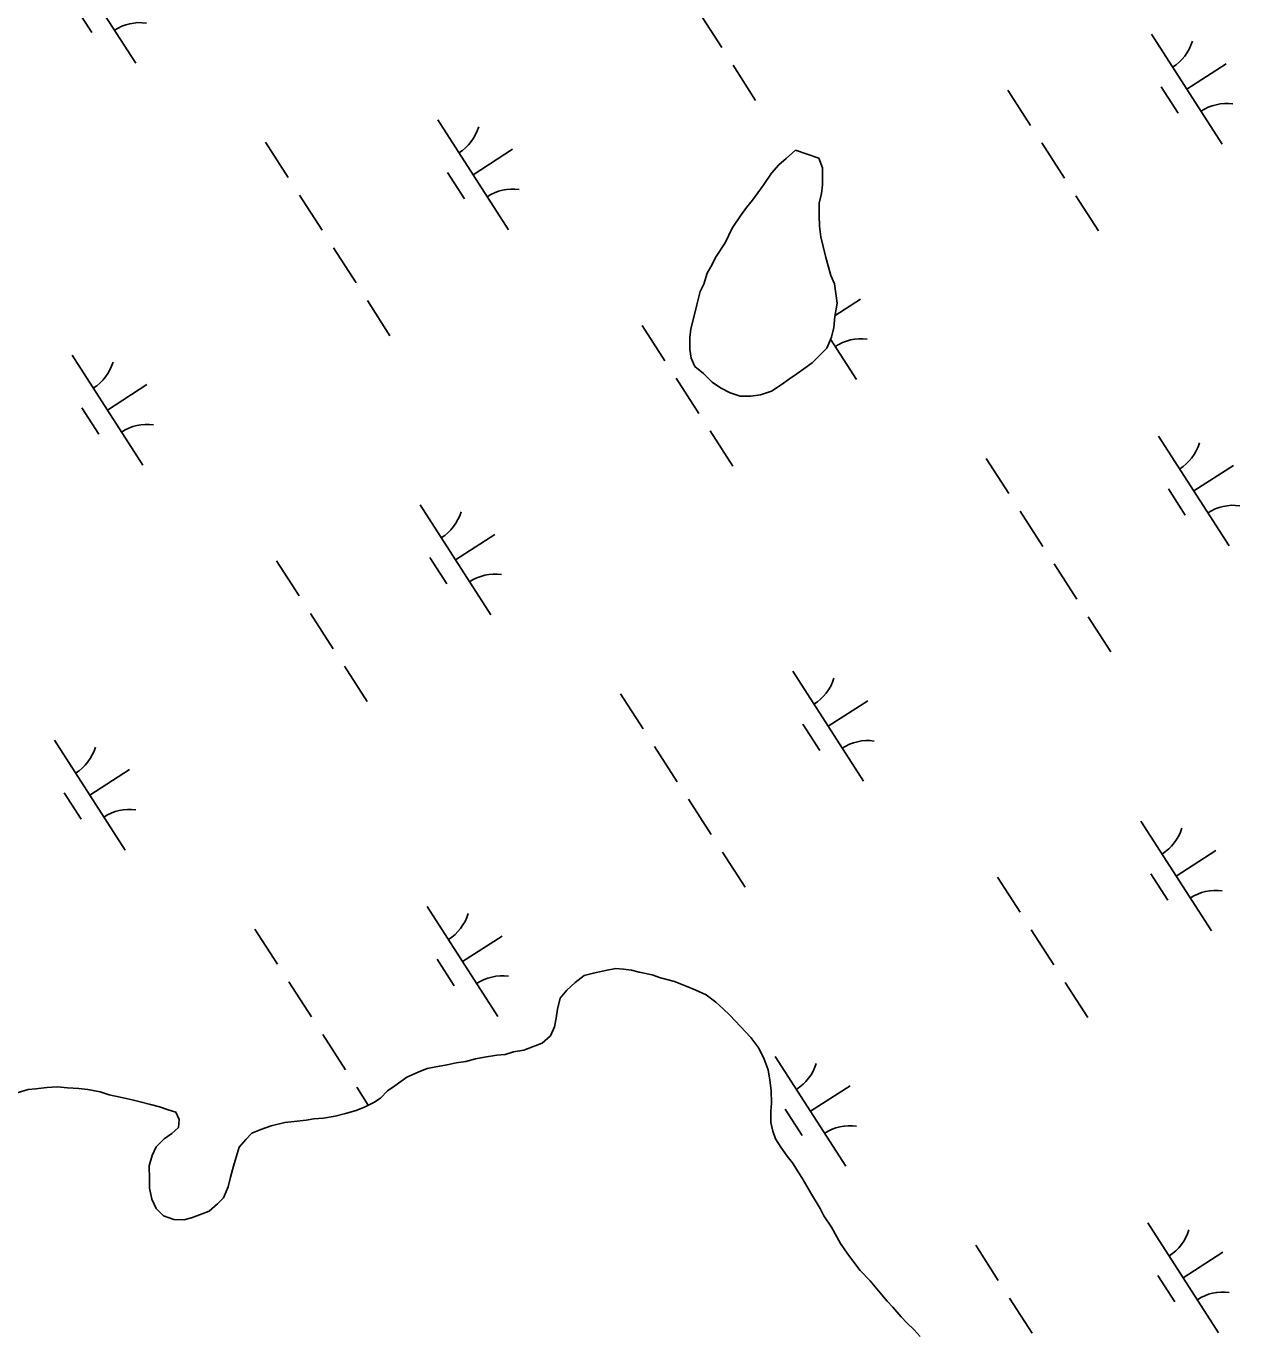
# Model space of a CAD drawing. Extents: x 3937982 to 3958556, y 219448 to 241894.
# Drawn here: x 3946686 to 3947151, y 229559 to 230060 of the extents above; entities that cross this region are included whole.
import ezdxf

# ---------------------------------------------------------------- set-up
doc = ezdxf.new("R2010")
doc.units = 0
doc.layers.add('V-TOPO-SHOR', color=7, linetype='Continuous')
doc.layers.add('V-WETL-SWMP', color=7, linetype='Continuous')

msp = doc.modelspace()

# ---------------------------------------------------------------- linework, layer by layer
at = {"layer": 'V-TOPO-SHOR'}
for points in [[(3946980.638, 230012.546), (3946976.968, 230009.267), (3946974.214, 230006.924), (3946971.469, 230003.653), (3946968.275, 229998.992), (3946964.164, 229993.395), (3946961.879, 229990.591), (3946959.595, 229987.329), (3946956.4, 229982.665), (3946953.681, 229977.083), (3946950.031, 229971.487), (3946948.671, 229968.696), (3946946.852, 229965.438), (3946945.505, 229961.256), (3946944.145, 229958.464), (3946942.808, 229953.356), (3946941.919, 229949.643), (3946940.586, 229944.075), (3946940.156, 229940.829), (3946940.203, 229936.198), (3946940.698, 229932.963), (3946942.12, 229929.737), (3946945.388, 229926.991), (3946948.663, 229923.783), (3946951.927, 229921.502), (3946955.651, 229919.685), (3946959.368, 229918.336), (3946963.536, 229918.377), (3946967.234, 229918.876), (3946971.388, 229920.308), (3946975.068, 229922.661), (3946978.283, 229925.008), (3946981.044, 229926.888), (3946983.803, 229928.768), (3946987.02, 229931.115), (3946989.312, 229933.454), (3946992.521, 229936.729), (3946994.329, 229940.915), (3946995.218, 229944.628), (3946995.64, 229948.8), (3946996.512, 229953.901), (3946996.013, 229957.6), (3946995.513, 229961.299), (3946994.09, 229964.526), (3946993.127, 229968.221), (3946992.169, 229971.453), (3946991.2, 229975.608), (3946990.237, 229979.305), (3946989.731, 229983.466), (3946989.688, 229987.634), (3946989.641, 229992.262), (3946990.53, 229995.975), (3946990.96, 229999.221), (3946990.928, 230002.461), (3946990.895, 230005.703), (3946989.469, 230009.394), (3946980.638, 230012.546)], [(3946687.021, 229653.066), (3946690.027, 229653.329), (3946694.189, 229653.834), (3946698.354, 229654.107), (3946702.061, 229653.683), (3946706.462, 229653.494), (3946709.94, 229653.066), (3946714.579, 229652.188), (3946718.062, 229651.066), (3946722.238, 229650.183), (3946726.881, 229649.073), (3946729.898, 229648.407), (3946733.844, 229647.289), (3946737.326, 229646.398), (3946740.578, 229645.274), (3946743.597, 229644.379), (3946744.782, 229641.612), (3946744.582, 229638.601), (3946742.059, 229636.261), (3946739.071, 229634.147), (3946736.091, 229631.108), (3946734.504, 229627.849), (3946733.385, 229623.903), (3946733.439, 229618.81), (3946733.473, 229615.338), (3946734.44, 229611.181), (3946736.099, 229607.492), (3946738.905, 229604.744), (3946742.853, 229603.394), (3946746.56, 229603.2), (3946749.563, 229603.925), (3946752.561, 229605.113), (3946756.249, 229606.54), (3946759.463, 229609.35), (3946761.754, 229611.689), (3946763.565, 229615.875), (3946764.451, 229619.588), (3946765.568, 229623.766), (3946766.69, 229627.249), (3946767.81, 229630.964), (3946770.325, 229634), (3946772.617, 229636.338), (3946776.076, 229637.762), (3946779.996, 229639.191), (3946785.308, 229640.404), (3946789.935, 229640.912), (3946793.402, 229641.409), (3946796.406, 229641.905), (3946800.107, 229642.173), (3946804.498, 229642.912), (3946808.424, 229643.877), (3946812.579, 229645.077), (3946816.039, 229646.501), (3946819.262, 229648.155), (3946821.793, 229649.802), (3946824.542, 229652.608), (3946827.3, 229654.488), (3946831.898, 229657.775), (3946836.279, 229659.671), (3946839.736, 229661.095), (3946844.356, 229662.067), (3946847.361, 229662.561), (3946850.826, 229663.29), (3946854.525, 229663.792), (3946858.219, 229664.754), (3946861.684, 229665.483), (3946866.309, 229666.227), (3946869.547, 229666.489), (3946872.778, 229667.45), (3946876.706, 229668.183), (3946879.934, 229669.373), (3946883.625, 229670.8), (3946886.838, 229673.61), (3946888.423, 229677.1), (3946889.085, 229680.348), (3946889.513, 229683.823), (3946890.629, 229688.001), (3946893.144, 229691.036), (3946896.355, 229694.08), (3946899.8, 229696.66), (3946903.263, 229697.623), (3946907.883, 229698.596), (3946911.811, 229699.329), (3946914.824, 229699.128), (3946917.838, 229698.696), (3946920.853, 229698.032), (3946925.727, 229696.922), (3946928.98, 229695.8), (3946934.319, 229694.465), (3946938.734, 229692.656), (3946942.455, 229691.073), (3946946.408, 229689.261), (3946950.142, 229686.521), (3946952.943, 229684.004), (3946955.518, 229681.482), (3946959.497, 229677.124), (3946963.474, 229672.998), (3946966.526, 229668.861), (3946968.651, 229664.715), (3946970.083, 229660.562), (3946970.816, 229656.634)], [(3946682.865, 229651.866), (3946687.021, 229653.066)], [(3946970.816, 229656.634), (3946971.32, 229652.704), (3946971.367, 229647.842), (3946971.166, 229644.831), (3946971.211, 229640.432), (3946971.938, 229637.199), (3946972.895, 229634.198), (3946975.012, 229630.979), (3946977.362, 229627.53), (3946979.471, 229625.005), (3946981.589, 229621.554), (3946983.473, 229618.564), (3946986.299, 229613.731), (3946990.065, 229607.517), (3946991.483, 229604.752), (3946994.305, 229600.384), (3946997.842, 229594.168), (3947000.662, 229590.029), (3947002.538, 229587.502), (3947005.354, 229583.826), (3947009.097, 229579.928), (3947012.378, 229576.027), (3947015.659, 229572.123), (3947017.767, 229569.83), (3947021.043, 229566.16), (3947023.151, 229563.866), (3947025.956, 229561.115), (3947028.297, 229558.592)]]:
    msp.add_lwpolyline(points, dxfattribs=at)
at = {"layer": 'V-WETL-SWMP'}
for p, q in [((3946701.151, 230087.791), (3946728.213, 230045.748)), ((3946704.947, 230067.639), (3946711.442, 230057.548)), ((3946943.699, 230065.174), (3946952.359, 230051.72)), ((3947116.713, 230056.832), (3947143.775, 230014.789)), ((3946956.689, 230044.993), (3946965.348, 230031.539)), ((3947130.244, 230035.81), (3947145.38, 230045.553)), ((3947061.847, 230035.435), (3947070.507, 230021.981)), ((3947120.509, 230036.679), (3947127.004, 230026.589)), ((3946843.717, 230024.101), (3946870.779, 229982.058)), ((3946777.852, 230015.506), (3946786.512, 230002.052)), ((3946857.248, 230003.079), (3946872.383, 230012.822)), ((3947074.837, 230015.254), (3947083.497, 230001.8)), ((3946976.968, 230009.266), (3946974.214, 230006.923)), ((3946980.639, 230012.545), (3946976.968, 230009.266)), ((3946989.469, 230009.393), (3946980.639, 230012.545)), ((3946990.895, 230005.703), (3946989.469, 230009.393)), ((3946847.513, 230003.949), (3946854.008, 229993.858)), ((3946971.469, 230003.654), (3946968.275, 229998.992)), ((3946974.214, 230006.923), (3946971.469, 230003.654)), ((3946990.961, 229999.221), (3946990.895, 230005.703)), ((3946968.275, 229998.992), (3946964.164, 229993.394)), ((3946990.531, 229995.976), (3946990.961, 229999.221)), ((3946790.841, 229995.325), (3946799.501, 229981.871)), ((3946964.164, 229993.394), (3946961.878, 229990.592)), ((3946989.642, 229992.263), (3946990.531, 229995.976)), ((3947087.827, 229995.073), (3947096.487, 229981.619)), ((3946961.878, 229990.592), (3946959.595, 229987.328)), ((3946989.689, 229987.633), (3946989.642, 229992.263)), ((3946989.731, 229983.466), (3946989.689, 229987.633)), ((3946956.401, 229982.666), (3946953.68, 229977.082)), ((3946959.595, 229987.328), (3946956.401, 229982.666)), ((3946990.237, 229979.304), (3946989.731, 229983.466)), ((3946991.2, 229975.609), (3946990.237, 229979.304)), ((3946803.831, 229975.145), (3946812.491, 229961.691)), ((3946953.68, 229977.082), (3946950.032, 229971.488)), ((3946992.168, 229971.452), (3946991.2, 229975.609)), ((3946948.671, 229968.696), (3946946.852, 229965.437)), ((3946950.032, 229971.488), (3946948.671, 229968.696)), ((3946993.127, 229968.22), (3946992.168, 229971.452)), ((3946994.09, 229964.526), (3946993.127, 229968.22)), ((3946946.852, 229965.437), (3946945.505, 229961.256)), ((3946995.512, 229961.299), (3946994.09, 229964.526)), ((3946944.145, 229958.464), (3946942.807, 229953.357)), ((3946945.505, 229961.256), (3946944.145, 229958.464)), ((3946996.013, 229957.6), (3946995.512, 229961.299)), ((3946996.513, 229953.901), (3946996.013, 229957.6)), ((3946816.821, 229954.964), (3946825.481, 229941.51)), ((3946942.807, 229953.357), (3946941.919, 229949.644)), ((3946995.639, 229948.799), (3946996.513, 229953.901)), ((3946995.71, 229949.214), (3947005.513, 229955.523)), ((3946941.919, 229949.644), (3946940.586, 229944.074)), ((3946995.218, 229944.627), (3946995.639, 229948.799)), ((3946921.98, 229945.405), (3946930.64, 229931.951)), ((3946940.586, 229944.074), (3946940.156, 229940.829)), ((3946994.329, 229940.914), (3946995.218, 229944.627)), ((3946940.156, 229940.829), (3946940.203, 229936.199)), ((3946992.52, 229936.728), (3946994.329, 229940.914)), ((3946994, 229940.152), (3947003.908, 229924.759)), ((3946703.849, 229934.071), (3946730.912, 229892.028)), ((3946940.203, 229936.199), (3946940.699, 229932.963)), ((3946940.699, 229932.963), (3946942.12, 229929.736)), ((3946987.02, 229931.116), (3946989.312, 229933.455)), ((3946989.312, 229933.455), (3946992.52, 229936.728)), ((3946942.12, 229929.736), (3946945.389, 229926.991)), ((3946981.044, 229926.889), (3946983.803, 229928.769)), ((3946983.803, 229928.769), (3946987.02, 229931.116)), ((3946717.38, 229913.05), (3946732.516, 229922.792)), ((3946934.97, 229925.225), (3946943.63, 229911.771)), ((3946945.389, 229926.991), (3946948.663, 229923.783)), ((3946948.663, 229923.783), (3946951.927, 229921.501)), ((3946971.387, 229920.308), (3946975.067, 229922.661)), ((3946975.067, 229922.661), (3946978.284, 229925.009)), ((3946978.284, 229925.009), (3946981.044, 229926.889)), ((3946951.927, 229921.501), (3946955.65, 229919.686)), ((3946955.65, 229919.686), (3946959.368, 229918.335)), ((3946959.368, 229918.335), (3946963.535, 229918.377)), ((3946963.535, 229918.377), (3946967.234, 229918.877)), ((3946967.234, 229918.877), (3946971.387, 229920.308)), ((3946707.645, 229913.919), (3946714.14, 229903.829)), ((3946947.96, 229905.044), (3946956.619, 229891.59)), ((3947119.412, 229903.112), (3947146.474, 229861.069)), ((3947053.547, 229894.517), (3947062.207, 229881.063)), ((3947132.943, 229882.091), (3947148.078, 229891.833)), ((3947123.208, 229882.96), (3947129.703, 229872.869)), ((3946836.979, 229876.773), (3946864.041, 229834.73)), ((3947066.537, 229874.337), (3947075.197, 229860.883)), ((3946850.51, 229855.751), (3946865.645, 229865.494)), ((3946782.112, 229855.376), (3946790.772, 229841.922)), ((3946840.775, 229856.62), (3946847.269, 229846.53)), ((3947079.526, 229854.156), (3947088.186, 229840.702)), ((3946795.102, 229835.195), (3946803.762, 229821.741)), ((3947092.516, 229833.975), (3947101.176, 229820.521)), ((3946808.092, 229815.014), (3946816.752, 229801.56)), ((3946979.544, 229813.083), (3947006.607, 229771.039)), ((3946913.679, 229804.488), (3946922.339, 229791.034)), ((3946993.076, 229792.061), (3947008.211, 229801.804)), ((3946983.34, 229792.93), (3946989.835, 229782.84)), ((3946697.111, 229786.743), (3946724.174, 229744.7)), ((3946926.669, 229784.307), (3946935.329, 229770.853)), ((3946710.642, 229765.722), (3946725.778, 229775.464)), ((3946700.907, 229766.591), (3946707.402, 229756.501)), ((3946939.659, 229764.126), (3946948.319, 229750.672)), ((3947112.674, 229755.784), (3947139.736, 229713.741)), ((3946952.649, 229743.946), (3946961.309, 229730.492)), ((3947126.205, 229734.763), (3947141.34, 229744.505)), ((3947057.808, 229734.387), (3947066.468, 229720.933)), ((3947116.47, 229735.632), (3947122.965, 229725.541)), ((3946839.677, 229723.053), (3946866.739, 229681.01)), ((3946773.812, 229714.458), (3946782.472, 229701.004)), ((3947070.797, 229714.206), (3947079.457, 229700.752)), ((3946853.208, 229702.032), (3946868.344, 229711.774)), ((3946843.473, 229702.901), (3946849.968, 229692.81)), ((3946903.263, 229697.622), (3946899.8, 229696.661)), ((3946907.884, 229698.595), (3946903.263, 229697.622)), ((3946911.812, 229699.329), (3946907.884, 229698.595)), ((3946914.824, 229699.128), (3946911.812, 229699.329)), ((3946917.838, 229698.696), (3946914.824, 229699.128)), ((3946920.854, 229698.032), (3946917.838, 229698.696)), ((3946925.727, 229696.923), (3946920.854, 229698.032)), ((3946786.802, 229694.278), (3946795.462, 229680.824)), ((3946896.354, 229694.08), (3946893.143, 229691.037)), ((3946899.8, 229696.661), (3946896.354, 229694.08)), ((3946928.979, 229695.799), (3946925.727, 229696.923)), ((3946934.318, 229694.464), (3946928.979, 229695.799)), ((3946938.735, 229692.656), (3946934.318, 229694.464)), ((3946942.455, 229691.074), (3946938.735, 229692.656)), ((3947083.787, 229694.026), (3947092.447, 229680.572)), ((3946890.628, 229688.002), (3946889.512, 229683.824)), ((3946893.143, 229691.037), (3946890.628, 229688.002)), ((3946946.409, 229689.261), (3946942.455, 229691.074)), ((3946950.141, 229686.521), (3946946.409, 229689.261)), ((3946889.512, 229683.824), (3946889.084, 229680.347)), ((3946952.944, 229684.003), (3946950.141, 229686.521)), ((3946955.517, 229681.482), (3946952.944, 229684.003)), ((3946889.084, 229680.347), (3946888.423, 229677.099)), ((3946959.496, 229677.124), (3946955.517, 229681.482)), ((3946963.474, 229672.997), (3946959.496, 229677.124)), ((3946799.792, 229674.097), (3946808.452, 229660.643)), ((3946886.838, 229673.61), (3946883.625, 229670.8)), ((3946888.423, 229677.099), (3946886.838, 229673.61)), ((3946966.525, 229668.861), (3946963.474, 229672.997)), ((3946872.778, 229667.449), (3946869.546, 229666.49)), ((3946876.706, 229668.183), (3946872.778, 229667.449)), ((3946879.935, 229669.373), (3946876.706, 229668.183)), ((3946883.625, 229670.8), (3946879.935, 229669.373)), ((3946968.651, 229664.715), (3946966.525, 229668.861)), ((3946847.361, 229662.561), (3946844.356, 229662.068)), ((3946850.826, 229663.291), (3946847.361, 229662.561)), ((3946854.525, 229663.791), (3946850.826, 229663.291)), ((3946858.22, 229664.755), (3946854.525, 229663.791)), ((3946861.685, 229665.484), (3946858.22, 229664.755)), ((3946866.308, 229666.226), (3946861.685, 229665.484)), ((3946869.546, 229666.49), (3946866.308, 229666.226)), ((3946970.082, 229660.562), (3946968.651, 229664.715)), ((3946972.806, 229665.755), (3946999.869, 229623.711)), ((3946831.898, 229657.774), (3946827.301, 229654.487)), ((3946836.278, 229659.671), (3946831.898, 229657.774)), ((3946839.736, 229661.095), (3946836.278, 229659.671)), ((3946844.356, 229662.068), (3946839.736, 229661.095)), ((3946970.816, 229656.634), (3946970.082, 229660.562)), ((3946687.02, 229653.067), (3946682.865, 229651.867)), ((3946690.027, 229653.329), (3946687.02, 229653.067)), ((3946694.189, 229653.834), (3946690.027, 229653.329)), ((3946698.354, 229654.107), (3946694.189, 229653.834)), ((3946702.062, 229653.682), (3946698.354, 229654.107)), ((3946706.463, 229653.495), (3946702.062, 229653.682)), ((3946709.94, 229653.067), (3946706.463, 229653.495)), ((3946714.579, 229652.188), (3946709.94, 229653.067)), ((3946718.063, 229651.066), (3946714.579, 229652.188)), ((3946812.782, 229653.916), (3946817.178, 229647.086)), ((3946824.542, 229652.607), (3946821.793, 229649.801)), ((3946827.301, 229654.487), (3946824.542, 229652.607)), ((3946971.319, 229652.703), (3946970.816, 229656.634)), ((3946971.368, 229647.842), (3946971.319, 229652.703)), ((3946986.338, 229644.733), (3947001.473, 229654.475)), ((3946722.239, 229650.182), (3946718.063, 229651.066)), ((3946726.881, 229649.072), (3946722.239, 229650.182)), ((3946729.897, 229648.408), (3946726.881, 229649.072)), ((3946733.844, 229647.29), (3946729.897, 229648.408)), ((3946737.326, 229646.399), (3946733.844, 229647.29)), ((3946819.263, 229648.155), (3946816.038, 229646.501)), ((3946821.793, 229649.801), (3946819.263, 229648.155)), ((3946971.167, 229644.831), (3946971.368, 229647.842)), ((3946740.578, 229645.274), (3946737.326, 229646.399)), ((3946743.597, 229644.379), (3946740.578, 229645.274)), ((3946744.782, 229641.613), (3946743.597, 229644.379)), ((3946800.108, 229642.173), (3946796.406, 229641.904)), ((3946804.499, 229642.912), (3946800.108, 229642.173)), ((3946808.425, 229643.878), (3946804.499, 229642.912)), ((3946812.58, 229645.077), (3946808.425, 229643.878)), ((3946816.038, 229646.501), (3946812.58, 229645.077)), ((3946971.212, 229640.432), (3946971.167, 229644.831)), ((3946976.602, 229645.602), (3946983.097, 229635.512)), ((3946742.058, 229636.261), (3946744.581, 229638.601)), ((3946744.581, 229638.601), (3946744.782, 229641.613)), ((3946776.075, 229637.762), (3946772.617, 229636.338)), ((3946779.996, 229639.191), (3946776.075, 229637.762)), ((3946785.309, 229640.403), (3946779.996, 229639.191)), ((3946789.934, 229640.912), (3946785.309, 229640.403)), ((3946793.402, 229641.41), (3946789.934, 229640.912)), ((3946796.406, 229641.904), (3946793.402, 229641.41)), ((3946971.939, 229637.198), (3946971.212, 229640.432)), ((3946972.895, 229634.199), (3946971.939, 229637.198)), ((3946736.091, 229631.107), (3946739.07, 229634.147)), ((3946739.07, 229634.147), (3946742.058, 229636.261)), ((3946770.326, 229634), (3946767.81, 229630.965)), ((3946772.617, 229636.338), (3946770.326, 229634)), ((3946975.012, 229630.979), (3946972.895, 229634.199)), ((3946733.386, 229623.903), (3946734.504, 229627.85)), ((3946734.504, 229627.85), (3946736.091, 229631.107)), ((3946766.69, 229627.249), (3946765.567, 229623.765)), ((3946767.81, 229630.965), (3946766.69, 229627.249)), ((3946977.362, 229627.53), (3946975.012, 229630.979)), ((3946979.471, 229625.005), (3946977.362, 229627.53)), ((3946733.438, 229618.81), (3946733.386, 229623.903)), ((3946765.567, 229623.765), (3946764.452, 229619.587)), ((3946981.589, 229621.553), (3946979.471, 229625.005)), ((3946733.473, 229615.338), (3946733.438, 229618.81)), ((3946764.452, 229619.587), (3946763.564, 229615.874)), ((3946983.472, 229618.563), (3946981.589, 229621.553)), ((3946986.299, 229613.73), (3946983.472, 229618.563)), ((3946734.441, 229611.18), (3946733.473, 229615.338)), ((3946763.564, 229615.874), (3946761.754, 229611.688)), ((3946990.066, 229607.517), (3946986.299, 229613.73)), ((3946736.099, 229607.493), (3946734.441, 229611.18)), ((3946738.905, 229604.743), (3946736.099, 229607.493)), ((3946759.463, 229609.35), (3946756.25, 229606.539)), ((3946761.754, 229611.688), (3946759.463, 229609.35)), ((3946991.483, 229604.753), (3946990.066, 229607.517)), ((3946742.854, 229603.394), (3946738.905, 229604.743)), ((3946746.56, 229603.2), (3946742.854, 229603.394)), ((3946749.563, 229603.925), (3946746.56, 229603.2)), ((3946752.56, 229605.113), (3946749.563, 229603.925)), ((3946756.25, 229606.539), (3946752.56, 229605.113)), ((3946994.305, 229600.383), (3946991.483, 229604.753)), ((3947115.372, 229602.064), (3947142.435, 229560.021)), ((3946997.841, 229594.168), (3946994.305, 229600.383)), ((3947000.661, 229590.03), (3946997.841, 229594.168)), ((3947049.507, 229593.47), (3947058.167, 229580.016)), ((3947002.538, 229587.502), (3947000.661, 229590.03)), ((3947005.354, 229583.826), (3947002.538, 229587.502)), ((3947128.903, 229581.043), (3947144.039, 229590.785)), ((3947009.097, 229579.928), (3947005.354, 229583.826)), ((3947012.378, 229576.026), (3947009.097, 229579.928)), ((3947119.168, 229581.912), (3947125.663, 229571.822)), ((3947015.659, 229572.124), (3947012.378, 229576.026)), ((3947017.766, 229569.83), (3947015.659, 229572.124)), ((3947062.497, 229573.289), (3947071.157, 229559.835)), ((3947021.044, 229566.159), (3947017.766, 229569.83)), ((3947023.151, 229563.865), (3947021.044, 229566.159)), ((3947025.957, 229561.115), (3947023.151, 229563.865)), ((3947028.297, 229558.592), (3947025.957, 229561.115))]:
    msp.add_line(p, q, dxfattribs=at)
for centre, start, end in [((3946729.831, 230043.672), 81.99668, 123.54034), ((3947115.494, 230059.165), 301.99668, 343.54034), ((3947145.394, 230012.713), 81.99668, 123.54034), ((3946842.497, 230026.434), 301.99668, 343.54034), ((3946872.397, 229979.982), 81.99668, 123.54034), ((3947005.527, 229922.683), 81.99668, 123.54034), ((3946702.63, 229936.404), 301.99668, 343.54034), ((3946732.53, 229889.952), 81.99668, 123.54034), ((3947118.192, 229905.445), 301.99668, 343.54034), ((3946835.759, 229879.106), 301.99668, 343.54034), ((3947148.092, 229858.993), 81.99668, 123.54034), ((3946865.659, 229832.654), 81.99668, 123.54034), ((3946978.325, 229815.415), 301.99668, 343.54034), ((3946695.892, 229789.076), 301.99668, 343.54034), ((3947008.225, 229768.964), 81.99668, 123.54034), ((3946725.792, 229742.624), 81.99668, 123.54034), ((3947111.454, 229758.117), 301.99668, 343.54034), ((3947141.354, 229711.665), 81.99668, 123.54034), ((3946838.458, 229725.386), 301.99668, 343.54034), ((3946868.358, 229678.934), 81.99668, 123.54034), ((3946971.587, 229668.087), 301.99668, 343.54034), ((3947001.487, 229621.636), 81.99668, 123.54034), ((3947114.153, 229604.397), 301.99668, 343.54034), ((3947144.053, 229557.945), 81.99668, 123.54034)]:
    msp.add_arc(centre, 17.623, start, end, dxfattribs=at)

doc.saveas('drawing.dxf')
